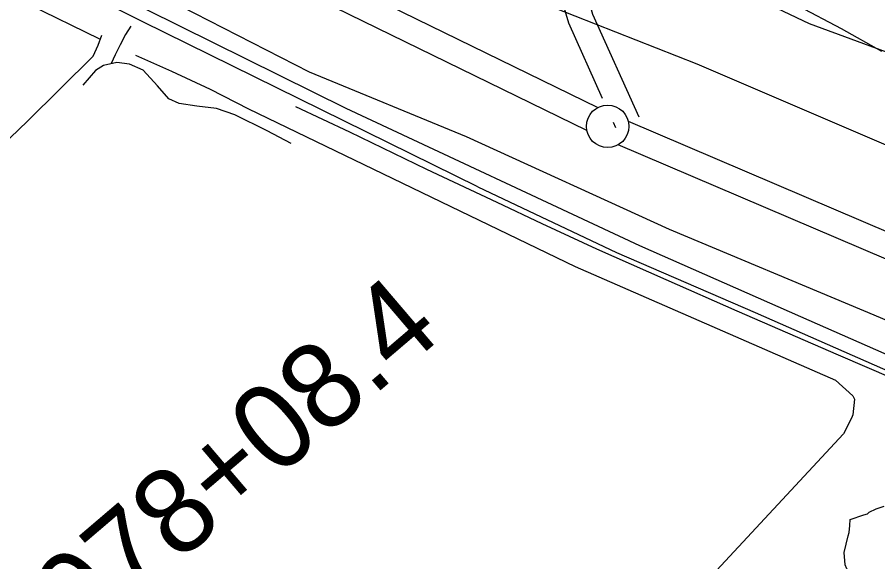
# Model space of a CAD drawing. Extents: x 3161514 to 3199414, y 831166 to 856601.
# Drawn here: x 3195118 to 3196130, y 845437 to 846077 of the extents above; entities that cross this region are included whole.
import ezdxf

# ---------------------------------------------------------------- set-up
doc = ezdxf.new("R2010")
doc.units = 0
for name, color, linetype in [('V-LEVE-TOET', 7, 'Continuous'), ('V-ROAD-CNTR', 7, 'Continuous'), ('V-SITE-VEGE', 7, 'Continuous'), ('V-SURV-IDEN', 7, 'Continuous'), ('V-SURV-LINE', 7, 'Continuous'), ('V-TOPO-SHOR', 7, 'Continuous'), ('V-WETL-SWMP', 7, 'Continuous')]:
    doc.layers.add(name, color=color, linetype=linetype)

msp = doc.modelspace()

# ---------------------------------------------------------------- linework, layer by layer
at = {"layer": 'V-LEVE-TOET'}
for points in [[(3195462.1, 846012.5), (3195310.4, 846089.9), (3195144.3, 846171.2), (3194976, 846259.6), (3194736.2, 846391.1), (3194492.2, 846536.7), (3194244.3, 846687.2), (3193962, 846845.8), (3193683.2, 847005.5), (3193619.8, 847045.2), (3193527.2, 847108.7), (3193464.6, 847151.1), (3193385.3, 847211), (3193298.2, 847283.7), (3193152.5, 847408)], [(3195469.1, 846215.1), (3195726.3, 846098), (3195917.5, 846022.3), (3196153.6, 845921), (3196387.1, 845818.6), (3196625.9, 845721.2), (3196853, 845623.1), (3197092.1, 845511.4), (3197122.8, 845496.4)], [(3197122.4, 845289.4), (3196966.5, 845371.1), (3196768, 845458.5), (3196564.7, 845546.6), (3196324, 845643.7), (3196113.9, 845731.9), (3195885.4, 845827.4), (3195646.6, 845936.5), (3195462.1, 846012.5)]]:
    msp.add_lwpolyline(points, dxfattribs=at)
at = {"layer": 'V-ROAD-CNTR'}
for points in [[(3197126.5, 847991.1), (3196989, 847792.6), (3196540.4, 847094.2), (3196380.7, 846825.6), (3196357, 846813.1), (3196294.8, 846788.9), (3196258.6, 846778.5), (3196237.3, 846769.1), (3196165, 846722), (3196049.7, 846591.8), (3196002.9, 846526.4), (3195778.9, 846160.8), (3195762.8, 846128.9), (3195758.2, 846099.9), (3195766.8, 846070.3), (3195806.4, 845982)], [(3197126.4, 847938.2), (3197013.9, 847776), (3196565.9, 847078.4), (3196402.1, 846803), (3196369.4, 846785.8), (3196304.4, 846760.5), (3196268.9, 846750.2), (3196251.6, 846742.6), (3196184.8, 846699.1), (3196073.2, 846573), (3196027.9, 846509.8), (3195805.1, 846146.1), (3195791.7, 846119.6), (3195788.9, 846101.8), (3195795, 846080.6), (3195849.3, 845959.7)], [(3195659.8, 845877.5), (3195266, 846071.6), (3194880, 846265.7), (3194538.6, 846461.9), (3194202.6, 846669.5), (3193950.6, 846810.1), (3193717.4, 846938.1), (3193617.4, 846997.3), (3193553, 847034.4), (3193467.2, 847094.6), (3193369.2, 847164), (3193143.4, 847360.5)], [(3195251.6, 846066.7), (3195245.6, 846056.8), (3195239.3, 846044.6), (3195233.5, 846032.7), (3195228.5, 846022.8)], [(3195440.4, 845928.5), (3195412.1, 845943.5), (3195374, 845962.4), (3195352.7, 845969.6), (3195329.4, 845972.5), (3195308.7, 845975.7), (3195296.6, 845981.2), (3195283, 845996.3), (3195266.1, 846014.7), (3195250.1, 846022), (3195235.4, 846023.7), (3195219.8, 846020.2), (3195210.2, 846014.2), (3195195.2, 845997.2)], [(3195445.6, 845972), (3195508.9, 845942.2), (3195599.5, 845898.5), (3195682.4, 845859.7), (3195735.4, 845834.4), (3195799.7, 845804.6), (3195881.1, 845768.5), (3195964.7, 845731.7), (3196083.7, 845680.1), (3196247.1, 845609.6), (3196392.5, 845546.6), (3196560.4, 845475.3), (3196757.2, 845388), (3196915.9, 845318.3), (3196926.4, 845313.7), (3197010.3, 845274.3), (3197090.6, 845233.4), (3197122.2, 845217)], [(3195819, 845953.8), (3195821.9, 845947.4)], [(3195659.8, 845877.5), (3195823.3, 845800.4), (3195986.1, 845729.7), (3196220.6, 845626.7), (3196829.8, 845362), (3196946.3, 845309.2), (3197012.7, 845280), (3197098.3, 845235.6), (3197120.1, 845223.9)]]:
    msp.add_lwpolyline(points, dxfattribs=at)
at = {"layer": 'V-SITE-VEGE'}
for p, q in [((3196036.9, 846090.3), (3196087.3, 846063.6)), ((3196087.3, 846063.6), (3196134.7, 846037))]:
    msp.add_line(p, q, dxfattribs=at)
msp.add_lwpolyline([(3196136.8, 845394.2), (3196130, 845399.8), (3196126.6, 845402.8), (3196121.7, 845406.4), (3196119.3, 845407.5), (3196116.4, 845409.5), (3196106.1, 845414.2), (3196101.7, 845419.3), (3196098.3, 845422.3), (3196094, 845428.4), (3196092.2, 845432.9), (3196091, 845447.3), (3196095.5, 845466.9), (3196097, 845470.9), (3196097.7, 845479.3), (3196097.9, 845486.2), (3196113.9, 845491.7), (3196118.4, 845493.1), (3196120.4, 845495.1), (3196128.4, 845498.8), (3196137.9, 845502.1)], dxfattribs=at)
at = {"layer": 'V-SURV-LINE'}
for points in [[(3195044.1, 846340.6), (3195801.3, 845971)], [(3195788.1, 845944), (3195030.9, 846313.7)], [(3195836.9, 845954.7), (3197044.5, 845439.3)], [(3197032.8, 845411.7), (3195825.2, 845927.1)]]:
    msp.add_lwpolyline(points, dxfattribs=at)
msp.add_circle((3195812.7, 845948.7), 25, dxfattribs=at)
at = {"layer": 'V-TOPO-SHOR'}
msp.add_line((3195131.5, 846092.4), (3195215.1, 846051.5), dxfattribs=at)
for points in [[(3197126.9, 845239.6), (3196924.4, 845339.9), (3196688.4, 845440.3), (3196454.3, 845542.4), (3196040, 845724.5), (3195850.5, 845808.1), (3195504.9, 845969.8), (3195231.8, 846105.4), (3195105.5, 846164.9), (3194956.8, 846237.3), (3194867.7, 846285.6), (3194427.3, 846551.3), (3194074.3, 846761.3), (3193869.9, 846880.2), (3193719.4, 846963.8), (3193596.8, 847032.5), (3193502.1, 847088.3), (3193476, 847103.1)], [(3194594.2, 845436.8), (3194812.2, 845649.1), (3194987.4, 845817.8), (3195130.1, 845954.8), (3195207.3, 846031.4), (3195213.2, 846044), (3195217.8, 846056)], [(3195257.2, 846032.6), (3195299.6, 846013.6), (3195345, 845992.5), (3195390.3, 845969.3)], [(3195390.3, 845969.3), (3195774.3, 845784), (3196080.9, 845650.2), (3196101.3, 845631.6), (3196103.2, 845627.9), (3196101.3, 845609.3), (3196099.5, 845605.6), (3196090.2, 845587), (3195843.1, 845321.3), (3195703.7, 845167.1)]]:
    msp.add_lwpolyline(points, dxfattribs=at)
at = {"layer": 'V-WETL-SWMP'}
msp.add_lwpolyline([(3194208, 847061.1), (3194258.9, 847030.7), (3194425.1, 846910.3), (3194500.3, 846846.3), (3194617.7, 846768.7), (3194791.5, 846669.7), (3195054.5, 846541.9), (3195314.8, 846399.6), (3195460.2, 846315.4), (3195561.5, 846262.3), (3195640, 846219.2), (3195693.4, 846199.3), (3195745.6, 846189.5), (3195868, 846154.1), (3195926.7, 846128.4), (3196049.7, 846069.7), (3196155.3, 846030.8)], dxfattribs=at)

# ---------------------------------------------------------------- texts
at = {"layer": 'V-SURV-IDEN'}
msp.add_text('978+08.4', height=100, rotation=40.4594, dxfattribs=at).set_placement((3195193.8, 845338.3))

doc.saveas('drawing.dxf')
